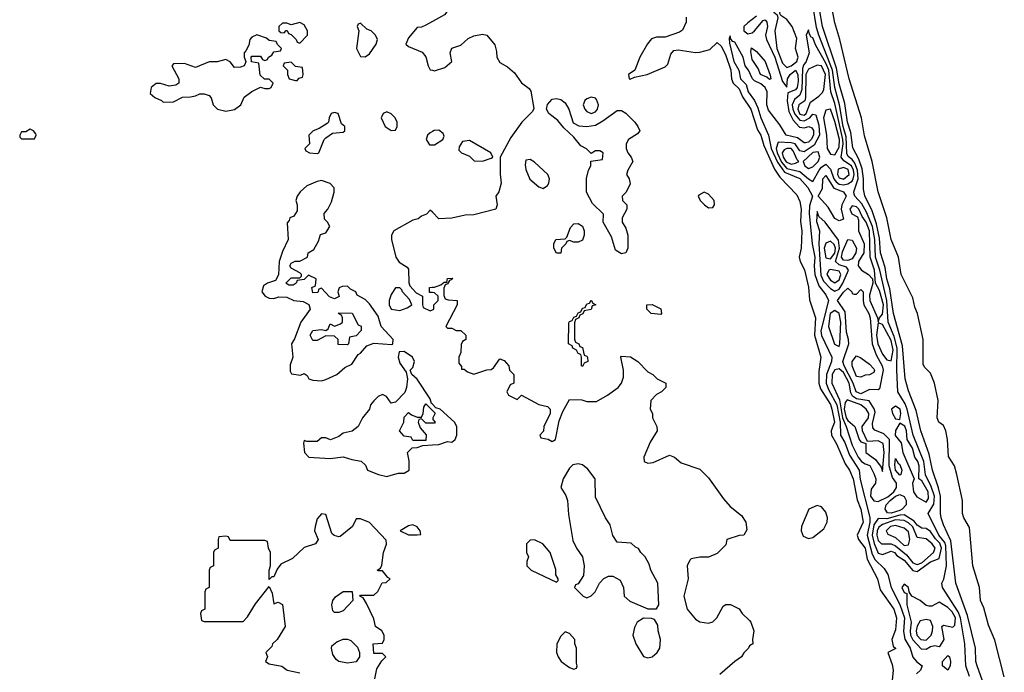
# Model space of a CAD drawing. Header units: inches. Extents: x 2789275 to 2951659, y 860290 to 1033804.
# Tile 277 of 316: x 2928102 to 2932630, y 981019 to 984022. Entities that reach past the tile are written whole.
import ezdxf

# ---------------------------------------------------------------- set-up
doc = ezdxf.new("R2010")
doc.units = ezdxf.units.IN
doc.header["$MEASUREMENT"] = 0
doc.layers.add('C9928', color=7, linetype='Continuous')
doc.layers.add('C9938', color=7, linetype='Continuous')

msp = doc.modelspace()

# ---------------------------------------------------------------- linework, layer by layer
at = {"layer": 'C9928', "color": 2, "elevation": 2}
for points in [[(2929390, 984008.7), (2929350, 983998), (2929330, 984006), (2929310, 984006), (2929294, 983990), (2929294, 983970), (2929303.6, 983963.6), (2929318, 983962), (2929327.3, 983972.7), (2929332.7, 983972.7), (2929338, 983958), (2929350, 983954), (2929374, 983930), (2929378, 983918), (2929390, 983914), (2929426, 983950), (2929426, 983970), (2929410, 983998)], [(2929670, 984006), (2929658, 984002), (2929654, 983990), (2929662, 983970), (2929651.3, 983890), (2929670, 983852), (2929690, 983851.3), (2929710, 983864.7), (2929742, 983910), (2929748, 983930), (2929738, 983950), (2929718, 983970), (2929698, 983978)], [(2929192.9, 983952.9), (2929170, 983942), (2929161, 983930), (2929155.3, 983904.7), (2929142, 983878), (2929134, 983870), (2929134, 983850), (2929142, 983830), (2929139.6, 983820.4), (2929134, 983810), (2929116.9, 983803.1), (2929090, 983802), (2929070, 983828), (2929050, 983838), (2929010, 983828), (2928972.7, 983827.3), (2928910, 983802), (2928860.4, 983820.4), (2928810, 983818), (2928802, 983810), (2928834, 983750), (2928834, 983730), (2928819.6, 983720.4), (2928790, 983715.3), (2928750, 983728.7), (2928730, 983728.7), (2928706, 983710), (2928702, 983682), (2928723.6, 983663.6), (2928754, 983650), (2928762, 983642), (2928810, 983644.7), (2928850, 983664.7), (2928886.8, 983666.8), (2928910, 983671), (2928930, 983681), (2928950, 983681), (2928972.7, 983672.7), (2928982, 983662), (2928991, 983630), (2929011.3, 983610), (2929050, 983600.5), (2929090, 983608.2), (2929119, 983630), (2929134, 983666), (2929170, 983692), (2929210, 983712), (2929230, 983704.7), (2929250, 983704.7), (2929258, 983710), (2929268, 983730), (2929250, 983748), (2929228.4, 983748.4), (2929207.3, 983767.3), (2929202, 983822), (2929167.3, 983827.3), (2929166, 983850), (2929170, 983854), (2929210, 983854), (2929218, 983838), (2929230, 983834), (2929242, 983838), (2929246, 983850), (2929262, 983858), (2929270, 983874), (2929302, 983878), (2929306, 983890), (2929287.3, 983907.3), (2929282, 983922), (2929250, 983926), (2929236.4, 983936.4)], [(2929350, 983826), (2929318, 983822), (2929314, 983810), (2929334, 983790), (2929334, 983770), (2929342, 983750), (2929370, 983742), (2929378, 983742), (2929387.3, 983752.7), (2929402, 983758), (2929406, 983770), (2929402, 983802), (2929370, 983806)], [(2929550, 983595.3), (2929534, 983590), (2929524.7, 983570), (2929522, 983550), (2929516, 983544), (2929479.1, 983520.9), (2929452, 983510), (2929432, 983490), (2929434, 983450), (2929414, 983430), (2929418, 983418), (2929434, 983410), (2929470, 983406.8), (2929478, 983410), (2929502, 983470), (2929510, 983478), (2929540.4, 983499.6), (2929590, 983504.7), (2929598, 983510), (2929598, 983530), (2929582, 983542), (2929566, 983590)], [(2929790, 983598), (2929774, 983590), (2929764.7, 983570), (2929782, 983530), (2929810, 983512), (2929830, 983514), (2929838, 983530), (2929838, 983550), (2929828, 983570), (2929810, 983588)], [(2928150, 983518), (2928130, 983506), (2928110, 983506), (2928102, 983490), (2928102, 983482), (2928110, 983474), (2928170, 983474), (2928178, 983490), (2928176.4, 983496.4), (2928166, 983510)], [(2929490, 983282), (2929470, 983278), (2929422.5, 983257.5), (2929391.3, 983230), (2929378, 983210), (2929371.3, 983190), (2929378.8, 983170), (2929377.3, 983142.7), (2929362, 983118), (2929344.7, 983110), (2929342, 983098), (2929332.7, 983087.3), (2929336, 983010), (2929310, 982955.3), (2929294.8, 982910), (2929292, 982848), (2929278, 982822), (2929242, 982810), (2929222.8, 982797.2), (2929216, 982770), (2929231.3, 982750), (2929250, 982740.7), (2929270, 982738.8), (2929293.6, 982746.4), (2929330, 982746), (2929362, 982730), (2929405.2, 982725.2), (2929431.6, 982711.6), (2929438, 982690), (2929394.8, 982630), (2929366.4, 982553.6), (2929351.3, 982530), (2929358, 982470), (2929346.4, 982433.6), (2929345.4, 982405.4), (2929352.7, 982392.7), (2929393.2, 982386.8), (2929410, 982394), (2929424.7, 982384.7), (2929432, 982370), (2929450, 982364), (2929490, 982360.5), (2929510, 982366), (2929561.2, 982390), (2929597.5, 982422.5), (2929630, 982437.3), (2929658.6, 982481.4), (2929670, 982487.7), (2929698.4, 982521.6), (2929730, 982533), (2929812.9, 982527.1), (2929818, 982530), (2929819, 982550), (2929764, 982610), (2929750, 982658), (2929710, 982715.3), (2929690, 982735.3), (2929654.6, 982754.6), (2929648, 982770), (2929622.7, 982782.7), (2929610, 982795.3), (2929585.4, 982794.6), (2929571.6, 982788.4), (2929564.7, 982770), (2929571.6, 982748.4), (2929550, 982738), (2929527.3, 982747.3), (2929490, 982786), (2929478, 982782), (2929472.7, 982767.3), (2929450, 982766), (2929446, 982790), (2929462, 982798), (2929466, 982830), (2929430, 982846), (2929410, 982826), (2929378, 982822), (2929374, 982810), (2929359.6, 982800.4), (2929340.4, 982800.4), (2929326, 982810), (2929350, 982834), (2929390, 982834), (2929398, 982842), (2929398, 982850), (2929390, 982858), (2929350, 982878), (2929344, 982890), (2929350, 982902), (2929369.1, 982910.9), (2929390, 982911.3), (2929426, 982930), (2929428, 982950), (2929455.3, 982964.7), (2929476.4, 983003.6), (2929486, 983034), (2929510, 983042), (2929528, 983070), (2929518, 983090), (2929504, 983104), (2929502, 983130), (2929519, 983150), (2929536.5, 983183.5), (2929548.4, 983228.4), (2929548.4, 983248.4), (2929530, 983268)], [(2929830, 982788.7), (2929810, 982758), (2929800.5, 982730), (2929800.5, 982710), (2929810.6, 982690.6), (2929850, 982684), (2929884, 982696), (2929906, 982710), (2929895.3, 982735.3), (2929862, 982770), (2929859, 982779), (2929850, 982788)], [(2929610, 982526), (2929567.3, 982527.3), (2929566, 982550), (2929550, 982566), (2929510, 982568), (2929470, 982546), (2929450, 982546), (2929438, 982570), (2929450, 982592), (2929490, 982596), (2929510, 982591.3), (2929520.4, 982599.6), (2929530, 982622), (2929550, 982612), (2929578, 982622), (2929586, 982630), (2929586, 982650), (2929582, 982662), (2929568, 982670), (2929570, 982674), (2929631.3, 982671.3), (2929658, 982618), (2929672, 982612), (2929671.6, 982591.6), (2929650, 982568), (2929618, 982562), (2929614, 982530)], [(2929910, 981697.2), (2929890, 981693.2), (2929852, 981670), (2929890, 981651.3), (2929930, 981651.3), (2929946, 981654), (2929944, 981670), (2929930, 981688.7)], [(2929550, 981295.3), (2929542.7, 981302.7), (2929537.2, 981330), (2929542, 981350), (2929553.6, 981366.4), (2929590, 981391.3), (2929631.6, 981391.6), (2929634, 981350), (2929590, 981302), (2929570, 981295.3)], [(2929610, 981062), (2929569.2, 981069.2), (2929558, 981078), (2929542, 981102), (2929535.3, 981130), (2929538, 981142), (2929560.2, 981159.8), (2929590, 981172), (2929610, 981172), (2929625.4, 981165.4), (2929655.3, 981135.3), (2929664.7, 981110), (2929664.7, 981090), (2929650, 981068)]]:
    msp.add_lwpolyline(points, close=True, dxfattribs=at)
for points in [[(2930000, 984014), (2929970, 983997.2), (2929950, 983988), (2929930, 983986), (2929890, 983938), (2929878, 983910), (2929890, 983898), (2929952.4, 983872.4), (2929970.5, 983850.5), (2929980.7, 983810), (2929990, 983791.3), (2930000, 983789.1)], [(2930000, 983507.7), (2929990, 983502), (2929978, 983490), (2929971.3, 983470), (2929986.4, 983446.4), (2930000, 983446.2)], [(2930000, 983136), (2929990, 983146), (2929972.7, 983127.3), (2929950, 983118), (2929934.8, 983105.2), (2929910, 983099), (2929822, 983050), (2929812, 983030), (2929812, 983010), (2929831.3, 982930), (2929846.8, 982906.8), (2929883.6, 982883.6), (2929890, 982874), (2929891, 982811), (2929896.9, 982796.9), (2929924.7, 982764.7), (2929954, 982750), (2929954, 982710), (2929958, 982698), (2929990, 982682), (2930000, 982687)], [(2930000, 982766.6), (2929987.3, 982767.3), (2929986, 982790), (2930000, 982791.2)], [(2930000, 982252.8), (2929996.4, 982256.4), (2929990, 982278), (2929930, 982368.7), (2929906, 982390), (2929898, 982410), (2929910, 982422), (2929918, 982450), (2929909, 982470), (2929870, 982496), (2929846.8, 982493.2), (2929842, 982470), (2929850, 982442), (2929879.6, 982399.6), (2929884.7, 982370), (2929881, 982330), (2929873.7, 982306.3), (2929830, 982262), (2929810, 982258), (2929788.4, 982288.4), (2929770, 982298), (2929750, 982288.7), (2929730, 982268.7), (2929716, 982250), (2929711, 982230), (2929678, 982190), (2929658, 982150), (2929630.8, 982129.2), (2929590, 982119), (2929570, 982104), (2929531.1, 982088.9), (2929510, 982098), (2929490, 982098), (2929470, 982082), (2929422, 982082), (2929410, 982086), (2929407.1, 982072.9), (2929411, 982030), (2929432, 982010), (2929530, 982002.8), (2929590, 982011.3), (2929630, 981998), (2929671.6, 981991.6), (2929692.7, 981972.7), (2929702, 981950), (2929752, 981930), (2929790, 981921), (2929810, 981926), (2929844.7, 981935.3), (2929870, 981936), (2929893.2, 981950), (2929892.7, 981992.7), (2929886, 982030), (2929907.3, 982052.7), (2929930, 982054), (2929956.4, 982063.6), (2930000, 982065.5)], [(2930000, 982166), (2929970, 982166), (2929950, 982186), (2929938, 982182), (2929934, 982170), (2929943.6, 982143.6), (2929971.6, 982111.6), (2929970, 982086), (2929910, 982086), (2929902, 982102), (2929870, 982106), (2929848.7, 982130), (2929868, 982170), (2929870, 982194), (2929890, 982214), (2929903.6, 982203.6), (2929930, 982194), (2929950, 982194), (2929958, 982210), (2929960.4, 982239.6), (2929970, 982254), (2930000, 982224)], [(2929735.3, 980990), (2929744.7, 981035.3), (2929768, 981072), (2929786, 981090), (2929770, 981106), (2929730, 981106), (2929728, 981150), (2929770, 981154), (2929778, 981170), (2929778, 981190), (2929768, 981210), (2929738, 981230), (2929730, 981266), (2929696.4, 981336.4), (2929682, 981362), (2929666, 981370), (2929670, 981374), (2929730, 981374), (2929748.4, 981391.6), (2929768.7, 981431.3), (2929787.3, 981432.7), (2929806, 981450), (2929795.3, 981455.3), (2929770, 981486), (2929750, 981486), (2929746, 981490), (2929762, 981498), (2929767.3, 981512.7), (2929775.3, 981570), (2929788.4, 981608.4), (2929788, 981628), (2929710, 981708), (2929670, 981726), (2929650, 981726), (2929632, 981690), (2929575.3, 981644.7), (2929570, 981642), (2929548.7, 981648.7), (2929538, 981658), (2929510, 981746), (2929490, 981748), (2929470, 981726), (2929461, 981690), (2929458, 981670), (2929474, 981630), (2929462, 981610), (2929410, 981593.2), (2929357.1, 981542.9), (2929303.5, 981516.5), (2929286, 981494), (2929270, 981458), (2929262, 981458), (2929250, 981446), (2929248.7, 981490), (2929255.3, 981510), (2929255.3, 981570), (2929246, 981590), (2929242, 981622), (2929230, 981626), (2929070, 981626), (2929062, 981642), (2929050, 981646), (2929018, 981642), (2929014, 981630), (2929014, 981590), (2928998, 981582), (2928994, 981570), (2928994, 981510), (2928978, 981502), (2928974, 981490), (2928974, 981410), (2928958, 981402), (2928954, 981390), (2928954, 981310), (2928938, 981302), (2928934, 981290), (2928938, 981258), (2928950, 981254), (2929130, 981254), (2929150, 981274), (2929186, 981334), (2929250, 981414), (2929263.6, 981383.6), (2929270, 981334), (2929290, 981342), (2929311.3, 981331.3), (2929322.8, 981230), (2929286, 981170), (2929264.7, 981150), (2929262, 981138), (2929234, 981110), (2929242, 981090), (2929232, 981070), (2929250, 981058), (2929307.1, 981047.1), (2929332, 981030), (2929390, 981017.3)]]:
    msp.add_lwpolyline(points, dxfattribs=at)
at = {"layer": 'C9938', "color": 2}
for points, elevation in [([(2930000, 984252.8), (2930030, 984270.8), (2930042, 984290), (2930050, 984322), (2930069, 984350), (2930090, 984350.8), (2930097.3, 984330), (2930094, 984210), (2930104.5, 984164.5), (2930121, 984130), (2930116, 984110), (2930090, 984089), (2930055.1, 984044.9), (2930000, 984014)], 2), ([(2932630, 980998), (2932587, 981167), (2932556.6, 981236.6), (2932535.8, 981315.8), (2932520.9, 981350), (2932516.2, 981410), (2932486, 981510), (2932470, 981686), (2932444, 981730), (2932437.2, 981750), (2932437.2, 981810), (2932412, 981930), (2932401.2, 981970), (2932372.9, 982012.9), (2932369, 982090), (2932361.2, 982130), (2932350, 982155.3), (2932328.7, 982170), (2932322, 982190), (2932325.2, 982270), (2932309, 982350), (2932290, 982395.3), (2932263.1, 982423.1), (2932256.4, 982436.4), (2932257, 982550), (2932231.5, 982670), (2932218.9, 982698.9), (2932210, 982742), (2932156, 982850), (2932143.7, 982930), (2932109.6, 983010), (2932089.6, 983110), (2932049.6, 983230), (2932022.4, 983370), (2931987.7, 983487.7), (2931974, 983570), (2931916.3, 983750), (2931874, 983930), (2931850, 984008), (2931827.8, 984130)], 2), ([(2932470, 981000.5), (2932452.4, 981050), (2932448.1, 981150), (2932428.2, 981270), (2932417.7, 981297.7), (2932346, 981410), (2932342.9, 981430), (2932351.6, 981448.4), (2932364.2, 981510), (2932360.7, 981600.7), (2932356.3, 981616.3), (2932328.5, 981650), (2932279.5, 981750), (2932306.5, 981793.5), (2932308.7, 981830), (2932294.1, 981874.1), (2932267.8, 981927.8), (2932259.2, 981990), (2932211.6, 982110), (2932183.4, 982230), (2932173.9, 982253.9), (2932140.4, 982310), (2932135, 982410), (2932137.6, 982510), (2932123.9, 982563.9), (2932095.9, 982630), (2932090.4, 982730), (2932057.9, 982870), (2932036.9, 982930), (2932035.3, 983010), (2932024.1, 983070), (2931996.9, 983136.9), (2931974.5, 983174.5), (2931942.4, 983210), (2931939.7, 983219.7), (2931937.4, 983230), (2931958.2, 983290), (2931955.3, 983330), (2931941.9, 983361.9), (2931930, 983378.9), (2931912.6, 983392.6), (2931905.8, 983405.8), (2931903.5, 983483.5), (2931889.4, 983530.6), (2931871.6, 983630), (2931851, 983710), (2931839.9, 983790), (2931776.3, 983950), (2931766.4, 983986.4), (2931749.7, 984090)], 10), ([(2932562.4, 980890), (2932505.1, 981050), (2932499.5, 981070), (2932497.2, 981130), (2932460.5, 981280.5), (2932407, 981430), (2932384.5, 981624.5), (2932350, 981697.2), (2932339.7, 981730), (2932335.8, 981750), (2932336, 981830), (2932327.7, 981867.7), (2932299.1, 981950), (2932283.8, 982023.8), (2932246, 982130), (2932224.1, 982224.1), (2932190, 982314), (2932174.7, 982370), (2932162.2, 982522.2), (2932119.8, 982670), (2932103.5, 982783.5), (2932090, 982829.3), (2932082.3, 982882.3), (2932061, 982950), (2932056.5, 983016.5), (2932042.8, 983082.8), (2932022.5, 983142.5), (2931988.2, 983211.8), (2931982, 983242), (2931982.1, 983290), (2931976.1, 983336.1), (2931960.6, 983380.6), (2931932.9, 983432.9), (2931923.5, 983503.5), (2931909.2, 983550), (2931896, 983636), (2931870, 983726.6), (2931858.8, 983798.8), (2931794.2, 983990), (2931780.7, 984070)], 6), ([(2931167.3, 984032.7), (2931167.3, 984010), (2931150, 983974), (2931135.8, 983964.2), (2931070, 983940.9), (2931030, 983940.9), (2931006.9, 983933.1), (2930988.8, 983911.2), (2930954.4, 983850), (2930930.8, 983789.2), (2930901, 983770), (2930904.7, 983750), (2930910, 983747.7), (2930930, 983758), (2930988, 983770), (2931070, 983804.4), (2931082.2, 983817.7), (2931096.4, 983863.6), (2931110, 983880.4), (2931130, 983883.1), (2931209.7, 983870.3), (2931230, 983873.1), (2931275.2, 983884.8), (2931310, 983917.3), (2931330, 983899.1), (2931350, 983857.1), (2931372, 983790), (2931375.8, 983750), (2931383.1, 983730), (2931410, 983703.8), (2931426.3, 983666.3), (2931464, 983610), (2931495.1, 983515.1), (2931510.2, 983490), (2931523.4, 983443.4), (2931573.6, 983333.6), (2931597.6, 983297.6), (2931676.5, 983216.5), (2931690, 983184.7), (2931695.6, 983150), (2931693.3, 983093.3), (2931698.4, 983050), (2931696.3, 982970), (2931686, 982930), (2931690.7, 982910), (2931711.4, 982871.4), (2931730, 982792), (2931733.7, 982733.7), (2931761.1, 982650), (2931756.5, 982570), (2931786.7, 982470), (2931776.5, 982403.5), (2931776.5, 982350), (2931784, 982324), (2931830, 982252), (2931837.6, 982230), (2931848.7, 982170), (2931834.3, 982130), (2931834.9, 982110), (2931859, 982070), (2931898.7, 981978.7), (2931918, 981950), (2931935.2, 981910), (2931953.2, 981813.2), (2931970, 981770.8), (2931981.1, 981710), (2931953.7, 981650), (2931959.5, 981630), (2931990.1, 981590), (2932000, 981540), (2932046.8, 981450), (2932058.5, 981398.5), (2932122.6, 981310), (2932133.6, 981270), (2932130, 981215.3), (2932113.4, 981170), (2932119.6, 981139.6), (2932130.4, 981129.6), (2932094, 981110), (2932114.9, 981054.9), (2932119.1, 981030), (2932110.6, 980950.6)], 6), ([(2931490, 984037.6), (2931450, 984007.4), (2931432.6, 983990), (2931431.6, 983970), (2931450, 983956.9), (2931470, 983961.6), (2931481.7, 983970), (2931521.6, 984018.4), (2931530, 984020.5), (2931538.4, 984010), (2931541.7, 983990), (2931532.3, 983950), (2931536.9, 983930), (2931575.3, 983850), (2931610, 983738), (2931630, 983712), (2931633.5, 983750), (2931645.7, 983770), (2931670, 983788.9), (2931679.8, 983770), (2931682.5, 983737.5), (2931677.7, 983710), (2931670, 983698.5), (2931635.2, 983684.8), (2931630.8, 983649.2), (2931639.5, 983599.5), (2931659.6, 983559.6), (2931687.6, 983527.6), (2931710, 983523.6), (2931731.2, 983531.2), (2931744.8, 983524.8), (2931752.1, 983512.1), (2931752.2, 983490), (2931742.3, 983470), (2931730, 983458.5), (2931715.6, 983455.6), (2931710, 983454.7), (2931678.7, 983478.7), (2931627.1, 983490), (2931597.4, 983537.4), (2931545.4, 983605.4), (2931538.5, 983630), (2931539.9, 983690), (2931530.6, 983710), (2931510, 983727.5), (2931480.5, 983740.5), (2931472.2, 983750), (2931453.8, 983790), (2931438.7, 983810), (2931429.8, 983850), (2931390, 983918.4), (2931381.3, 983921.3), (2931373, 983933), (2931370, 983948), (2931364.9, 983935.1), (2931366.4, 983913.6), (2931386.8, 983830), (2931409.2, 983790), (2931416.9, 983750), (2931443.2, 983723.2), (2931452.8, 983690), (2931480.7, 983650), (2931496.7, 983616.7), (2931509.6, 983569.6), (2931546, 983490), (2931557.5, 983430), (2931586.3, 983366.3), (2931619.9, 983319.9), (2931690, 983291.1), (2931726.9, 983250), (2931747.2, 983210), (2931734.4, 983165.6), (2931732.8, 983130), (2931746.2, 982990), (2931759.4, 982930), (2931755, 982890), (2931758.6, 982850), (2931777, 982797), (2931810, 982755.8), (2931822, 982730), (2931786.3, 982590), (2931790, 982568.4), (2931837.4, 982470), (2931834.6, 982450), (2931812.1, 982390), (2931810.8, 982350), (2931821.1, 982321.1), (2931859.4, 982250), (2931875.2, 982170), (2931876.2, 982110), (2931896.5, 982076.5), (2931918.2, 982018.2), (2931962, 981950), (2931966.9, 981906.9), (2932011.9, 981731.9), (2932012.2, 981710), (2931998.7, 981650), (2932022.9, 981562.9), (2932036.4, 981536.4), (2932076.9, 981496.9), (2932094.6, 981470), (2932110.2, 981410), (2932150, 981332.2), (2932170.8, 981270), (2932166.8, 981206.8), (2932172.2, 981172.2), (2932196.9, 981130), (2932208.9, 981088.9), (2932227.2, 981067.2), (2932252.4, 981050), (2932244.9, 981030), (2932226.8, 981013.2)], 10), ([(2930000, 983789.1), (2930010, 983786.8), (2930057.5, 983802.5), (2930088.7, 983830), (2930082, 983870), (2930089.1, 983890.9), (2930130, 983904.7), (2930165.1, 983934.9), (2930190, 983947.3), (2930230, 983956), (2930251, 983951), (2930286.8, 983906.8), (2930295.3, 983875.3), (2930296, 983850), (2930310, 983824.7), (2930345.4, 983805.4), (2930378, 983778), (2930410, 983731.3), (2930444.9, 983704.9), (2930453.2, 983693.2), (2930466, 983614), (2930459.8, 983600.2), (2930411.3, 983550), (2930360.4, 983479.6), (2930311.3, 983390), (2930310.9, 983310.9), (2930316, 983270), (2930304.7, 983230), (2930291.3, 983210), (2930298, 983170), (2930292, 983150), (2930190, 983124), (2930150, 983122), (2930090, 983108.7), (2930030, 983106), (2930000, 983136)], 2), ([(2930000, 983446.2), (2930010, 983446), (2930048, 983470), (2930054.6, 983485.4), (2930050, 983498), (2930030, 983513.2), (2930007.9, 983512.1), (2930000, 983507.7)], 2), ([(2930000, 982791.2), (2930010, 982792), (2930038, 982802), (2930054, 982814), (2930066, 982814), (2930070, 982831.3), (2930092.7, 982832.7), (2930090, 982826), (2930078, 982822), (2930070, 982806), (2930058, 982802), (2930052.7, 982787.3), (2930052.7, 982752.7), (2930058, 982738), (2930072.7, 982732.7), (2930114, 982730), (2930114, 982710), (2930062, 982610), (2930070, 982602), (2930090, 982602), (2930110, 982592), (2930130, 982592), (2930154, 982570), (2930154, 982550), (2930138, 982542), (2930132.7, 982527.3), (2930131.3, 982491.3), (2930122, 982470), (2930122, 982442), (2930134, 982426), (2930134, 982414), (2930146, 982414), (2930162, 982402), (2930190, 982391.3), (2930250, 982411.3), (2930270, 982412), (2930280.4, 982419.6), (2930310, 982462), (2930330, 982454), (2930352, 982430), (2930354, 982410), (2930374, 982390), (2930374, 982350), (2930358, 982342), (2930342, 982310), (2930350, 982294), (2930390, 982274), (2930410, 982294), (2930490, 982251.3), (2930530, 982242), (2930542, 982230), (2930542, 982210), (2930512, 982150), (2930511.6, 982128.4), (2930494, 982110), (2930498, 982098), (2930531.6, 982091.6), (2930550, 982082), (2930566, 982090), (2930583.1, 982176.9), (2930600.4, 982219.6), (2930630, 982274), (2930687.3, 982272.7), (2930710, 982264.7), (2930754.6, 982265.4), (2930805.6, 982294.4), (2930854, 982330), (2930869, 982350), (2930878, 982378), (2930879, 982410), (2930866, 982470), (2930870, 982474), (2930910.7, 982470.7), (2930944.7, 982450), (2930990, 982402), (2931014, 982390), (2931034, 982370), (2931074, 982350), (2931074, 982330), (2931054, 982310), (2931030, 982298), (2931004.7, 982270), (2931002, 982230), (2931012, 982210), (2931012, 982190), (2931032, 982150), (2931034, 982130), (2931002, 982078), (2930972, 982010), (2930974, 981990), (2930990, 981982), (2931014.6, 981985.4), (2931090, 982018), (2931114, 982010), (2931143.6, 981983.6), (2931230, 981954), (2931270, 981914), (2931338, 981818), (2931370, 981782), (2931421.1, 981741.1), (2931440.7, 981710), (2931445.4, 981674.6), (2931432, 981650), (2931410, 981648.7), (2931354, 981630), (2931350, 981606), (2931310, 981566), (2931270, 981548.7), (2931230, 981548.7), (2931190, 981542), (2931184.5, 981535.5), (2931171, 981510), (2931176, 981450), (2931156, 981370), (2931171, 981310), (2931210, 981264.7), (2931230, 981251.3), (2931270, 981246), (2931288.9, 981251.1), (2931308, 981270), (2931336.4, 981323.6), (2931348.9, 981331.1), (2931371.1, 981331.1), (2931410, 981312), (2931424.7, 981290), (2931458, 981258), (2931464.7, 981250), (2931478, 981210), (2931472, 981170), (2931474, 981150), (2931458, 981142), (2931454, 981130), (2931431.6, 981108.4), (2931422, 981090), (2931390.7, 981069.3), (2931322, 981010)], 2), ([(2930000, 982687), (2930006, 982690), (2930006, 982710), (2930026, 982730), (2930026, 982750), (2930010, 982766), (2930000, 982766.6)], 2), ([(2930000, 982065.5), (2930030, 982066.8), (2930070, 982081), (2930090, 982078.8), (2930104, 982090), (2930112.7, 982110), (2930112.7, 982150), (2930101.2, 982170), (2930035.3, 982230), (2930016.4, 982236.4), (2930000, 982252.8)], 2), ([(2930000, 982224), (2930012, 982212), (2930002, 982190), (2930002, 982182), (2930012, 982170), (2930010, 982166), (2930000, 982166)], 2)]:
    msp.add_lwpolyline(points, dxfattribs=dict(at, elevation=elevation))
for points, elevation in [([(2931550, 984146.6), (2931541.1, 984130), (2931544.7, 984110), (2931570, 984057.1), (2931584.7, 984044.7), (2931588.5, 984030), (2931574.4, 983970), (2931583.3, 983890), (2931610, 983822.4), (2931630, 983802.2), (2931650, 983810.2), (2931675.6, 983830), (2931679.6, 983840.4), (2931681.5, 983850), (2931669.2, 983890), (2931675.4, 983935.4), (2931654.7, 983990), (2931630, 984022.7), (2931601.6, 984041.6), (2931598, 984050), (2931603.5, 984090), (2931590, 984135.1), (2931570, 984145.6)], 14), ([(2931730, 983975.3), (2931718.8, 983950), (2931732.7, 983870), (2931719.5, 983830), (2931706.9, 983813.1), (2931702.3, 983797.7), (2931699, 983701), (2931690, 983674.5), (2931665.2, 983654.8), (2931655, 983630), (2931657.6, 983610), (2931667.4, 983587.4), (2931690, 983559.2), (2931710, 983556.2), (2931735.1, 983570), (2931750, 983587.2), (2931763.4, 983583.4), (2931777, 983537), (2931779.8, 983490), (2931755.6, 983444.4), (2931710, 983413.3), (2931690, 983418.5), (2931667.6, 983450), (2931650, 983455), (2931590, 983458.4), (2931581.2, 983430), (2931585.8, 983410), (2931605.7, 983365.7), (2931630, 983337.9), (2931690, 983323.9), (2931730, 983289.2), (2931750, 983277.6), (2931778.5, 983330), (2931790, 983343.9), (2931810, 983356.5), (2931830, 983334.4), (2931845.8, 983290), (2931856, 983276), (2931870, 983265.6), (2931890, 983262.8), (2931910, 983266.5), (2931930, 983279.7), (2931935.6, 983290), (2931939.9, 983310), (2931937, 983330), (2931926.8, 983350), (2931892.1, 983372.1), (2931880.2, 983390), (2931889.1, 983450), (2931887.9, 983470), (2931850, 983636.2), (2931832.3, 983690), (2931822.5, 983790), (2931810, 983821.8), (2931762.9, 983902.9), (2931750, 983938.4), (2931742, 983942), (2931734.5, 983954.5)], 14), ([(2931550, 983746.6), (2931537.5, 983757.5), (2931508.4, 983770), (2931497.7, 983797.7), (2931470, 983839), (2931464.1, 983875.9), (2931467.3, 983892.7), (2931490, 983876), (2931530.4, 983830), (2931553.7, 983766.3), (2931556, 983750)], 6), ([(2931770, 983813), (2931730, 983793.5), (2931717.9, 983770), (2931716, 983664), (2931712.1, 983647.9), (2931684.5, 983630), (2931680.1, 983610), (2931690, 983587.2), (2931710, 983582.7), (2931718.2, 983590), (2931738, 983642), (2931776.4, 983670), (2931793.2, 983686.8), (2931799.3, 983700.7), (2931808, 983770), (2931790, 983809.7)], 18), ([(2930730, 983665.1), (2930710, 983658.4), (2930701.6, 983650), (2930693.7, 983630), (2930700.3, 983610), (2930710, 983599.5), (2930730, 983590.3), (2930750, 983598.7), (2930759.1, 983610), (2930764, 983630), (2930755.1, 983655.1), (2930750, 983660.9)], 6), ([(2930710, 983530.5), (2930750, 983536.3), (2930784.2, 983555.8), (2930850, 983604.7), (2930870, 983604.7), (2930890, 983591.3), (2930931.3, 983550), (2930944.7, 983530), (2930954, 983510), (2930943.6, 983496.4), (2930902, 983470), (2930891.3, 983450), (2930891.3, 983430), (2930898, 983410), (2930914, 983390), (2930922, 983370), (2930898, 983330), (2930892, 983310), (2930904.7, 983290), (2930910, 983266), (2930891, 983229), (2930872, 983210), (2930874, 983190), (2930894, 983170), (2930894, 983150), (2930872, 983110), (2930872, 983090), (2930890, 983062), (2930899.1, 983030), (2930898.8, 982970), (2930890, 982948.7), (2930870, 982944), (2930841.5, 982961.5), (2930823.2, 983023.2), (2930786, 983090), (2930787.3, 983127.3), (2930736.4, 983176.4), (2930708.9, 983228.9), (2930709.1, 983290.9), (2930718, 983330), (2930728, 983350), (2930728.4, 983371.6), (2930782, 983378), (2930786, 983410), (2930770, 983418), (2930750, 983418), (2930730, 983406), (2930708.4, 983428.4), (2930682, 983442), (2930650, 983482), (2930604.1, 983524.1), (2930577.5, 983557.5), (2930535.3, 983590), (2930524, 983610), (2930530, 983632), (2930550, 983656), (2930570, 983658.8), (2930590, 983654), (2930610, 983638.8), (2930626.8, 983610), (2930647.1, 983547.1), (2930673.4, 983533.4)], 2), ([(2931830, 983609.6), (2931810, 983605.6), (2931798.6, 983570), (2931813, 983490), (2931816, 983430), (2931830, 983403.1), (2931850, 983399.6), (2931870, 983434.9), (2931871.6, 983470), (2931850, 983553.3)], 18), ([(2930170, 983466), (2930138, 983462), (2930123.6, 983436.4), (2930122, 983422), (2930134, 983410), (2930170, 983394), (2930192, 983372), (2930230, 983371.3), (2930270, 983384.7), (2930278, 983390), (2930268, 983410)], 2), ([(2931630, 983429), (2931617.3, 983422.7), (2931608.3, 983410), (2931613.5, 983390), (2931627.2, 983367.2), (2931650, 983357.4), (2931670, 983361.5), (2931685.1, 983370), (2931677.6, 983377.6), (2931658.8, 983418.8), (2931650, 983428.9)], 18), ([(2931773.7, 983413.7), (2931750, 983411.3), (2931704.7, 983370), (2931713, 983350), (2931730, 983337.6), (2931750, 983344.9), (2931773.5, 983370), (2931781.5, 983390)], 18), ([(2930450, 983379.3), (2930430, 983375.3), (2930426.2, 983353.8), (2930430, 983332), (2930447.9, 983287.9), (2930490, 983252.4), (2930510, 983245.3), (2930530, 983259.1), (2930535.4, 983270), (2930538.3, 983290), (2930531.3, 983310), (2930470, 983367)], 6), ([(2931870, 983097), (2931850, 983107.6), (2931819.8, 983159.8), (2931773.3, 983210), (2931794.2, 983245.8), (2931795.8, 983290), (2931810, 983305.3), (2931846.4, 983246.4), (2931890.6, 983230), (2931903.1, 983210), (2931882.6, 983170), (2931879.5, 983150), (2931890, 983104)], 10), ([(2931890, 983341.1), (2931866.3, 983333.7), (2931863.2, 983310), (2931870, 983294.9), (2931890, 983288.8), (2931916, 983310), (2931911.9, 983331.9)], 18), ([(2931250, 983228.7), (2931225.4, 983214.6), (2931222, 983210), (2931231.3, 983190), (2931251.3, 983170), (2931270, 983156), (2931290, 983158), (2931297.2, 983170), (2931296, 983190), (2931270, 983219)], 6), ([(2931930, 983166), (2931920.2, 983150), (2931928.8, 983128.8), (2931954.6, 983114.6), (2931959.1, 983099.1), (2931959.3, 983050), (2931985, 982990), (2931983.8, 982950), (2931959.8, 982910), (2931958.2, 982890), (2931974, 982870), (2932006, 982850), (2932024.2, 982830), (2932025, 982810), (2932010, 982754), (2932011.4, 982730), (2932047.1, 982650), (2932050, 982631.3), (2932056.2, 982650), (2932070, 982667.7), (2932075.2, 982710), (2932055.8, 982775.8), (2932037.4, 982810), (2932032.5, 982870), (2932012.4, 982930), (2932009.8, 983050), (2931995.4, 983090), (2931975.7, 983115.7), (2931960.3, 983150), (2931950, 983161.5)], 14), ([(2931770, 983139), (2931766.6, 983093.4), (2931780.8, 983050), (2931777.2, 982990), (2931787, 982847), (2931798.4, 982818.4), (2931830, 982784.7), (2931850, 982773), (2931870, 982782.3), (2931887.4, 982810), (2931913.6, 982870), (2931903.6, 982883.6), (2931870, 982893.7), (2931853, 982910), (2931872, 982970), (2931867.6, 983007.6), (2931805.6, 983090), (2931777, 983117)], 14), ([(2930650, 982998), (2930630, 983006), (2930618, 983002), (2930614, 982990), (2930594, 982970), (2930590, 982948), (2930570, 982948), (2930558, 982970), (2930558, 982990), (2930568, 983010), (2930610, 983014), (2930618, 983022), (2930634.6, 983065.4), (2930650, 983082), (2930670, 983084.7), (2930690, 983071.3), (2930698, 983050), (2930698, 983030), (2930690, 983008), (2930670, 982998)], 2), ([(2931830, 983002.7), (2931810, 982994.3), (2931801.7, 982970), (2931810, 982927), (2931830, 982921.1), (2931850, 982947.3), (2931853.2, 982970), (2931847, 982987)], 18), ([(2931910, 982913.8), (2931890, 982915.1), (2931881.1, 982930), (2931886.3, 982953.7), (2931910, 983011.3), (2931930, 983007.7), (2931950.2, 982970.2), (2931947.9, 982950), (2931930, 982921.4)], 10), ([(2931830, 982873.3), (2931823.8, 982870), (2931814.4, 982850), (2931830, 982823.5), (2931850, 982811.3), (2931870, 982825.2), (2931878, 982850), (2931870, 982865.4)], 18), ([(2931950, 982758.8), (2931970, 982780.4), (2931981.6, 982770), (2931980.3, 982730), (2931984.6, 982710), (2932007.1, 982670), (2932012.4, 982650), (2932021.7, 982530), (2932040, 982480), (2932068.5, 982430), (2932073.2, 982410), (2932056.4, 982323.6), (2932050, 982318.7), (2932010, 982319.8), (2931970, 982301), (2931948, 982310), (2931935, 982350), (2931893, 982430), (2931887.1, 982450), (2931914.3, 982530), (2931913.3, 982550), (2931904.1, 982584.1), (2931898, 982678), (2931863, 982730), (2931890, 982768.9), (2931910, 982786.4), (2931928.2, 982770), (2931930, 982762), (2931939.6, 982759.6)], 10), ([(2930690, 982426), (2930686, 982430), (2930686, 982470), (2930682, 982482), (2930670, 982486), (2930662, 982502), (2930646, 982510), (2930642, 982522), (2930626, 982530), (2930627.3, 982627.3), (2930630, 982634), (2930642, 982638), (2930650, 982654), (2930662, 982658), (2930670, 982674), (2930682, 982678), (2930690, 982694), (2930702, 982698), (2930710, 982714), (2930722, 982718), (2930730, 982732), (2930738, 982718), (2930752, 982710), (2930734, 982706), (2930730, 982688), (2930698, 982682), (2930692, 982668), (2930678, 982662), (2930674, 982650), (2930658, 982642), (2930652.7, 982627.3), (2930652.7, 982552.7), (2930658, 982538), (2930674, 982530), (2930678, 982518), (2930690, 982514), (2930698, 982478), (2930710, 982474), (2930712.7, 982467.3), (2930714, 982450), (2930698, 982442)], 2), ([(2931050, 982666), (2931006, 982670), (2930986, 982690), (2930986, 982710), (2931010, 982711.3), (2931050, 982692), (2931054, 982670)], 2), ([(2931850, 982683.5), (2931829.5, 982670), (2931822.2, 982610), (2931848.7, 982528.7), (2931870, 982519.1), (2931874.2, 982530), (2931878.4, 982630), (2931870.8, 982670.8)], 14), ([(2932050, 982628), (2932041.5, 982570), (2932048.8, 982530), (2932070, 982483.6), (2932090, 982456.5), (2932110, 982452.7), (2932118.3, 982501.7), (2932110, 982546.6), (2932070, 982619.5)], 14), ([(2931970, 982377), (2931950, 982380.5), (2931930, 982429), (2931929.8, 982450), (2931950, 982475.5), (2931970, 982466.8), (2932010, 982437.1), (2932030, 982416.3), (2932033.1, 982410), (2932030, 982399), (2932010, 982387.8), (2931990, 982386)], 6), ([(2931870, 982415.7), (2931850, 982410.8), (2931838.3, 982390), (2931837.4, 982350), (2931872.5, 982272.5), (2931885.4, 982190), (2931903.5, 982150), (2931930, 982064.4), (2931958.2, 982010), (2931973.7, 981990), (2931990, 981978.5), (2932011.4, 981971.4), (2932030, 981933.4), (2932038.9, 981910), (2932036.9, 981890), (2932017.8, 981862.3), (2932014.9, 981830), (2932030, 981808.4), (2932050, 981805.3), (2932093.8, 981826.2), (2932121.3, 981850), (2932134.6, 981870), (2932134, 981890), (2932116.1, 981916), (2932100.2, 981970), (2932102.2, 982090), (2932076.2, 982116.2), (2932034.2, 982134.2), (2932024.8, 982144.8), (2932024.4, 982164.4), (2932035.7, 982215.7), (2932032.2, 982232.2), (2932008.8, 982268.8), (2931950, 982277.5), (2931932.3, 982290), (2931924.8, 982304.8), (2931916.3, 982350), (2931890, 982399.1)], 14), ([(2931907.3, 982272.7), (2931898.7, 982261.3), (2931893, 982230), (2931902.3, 982190), (2931910, 982178.1), (2931943.1, 982150), (2931962, 982090), (2931970, 982079.3), (2931992.7, 982072.7), (2931993.1, 982030), (2932037.9, 981997.9), (2932064, 981964), (2932070, 981944), (2932077.6, 982030), (2932072.5, 982072.5), (2932050, 982084.4), (2932001, 982081), (2931977.4, 982130), (2931976.4, 982150), (2932005.1, 982190), (2932007.2, 982210), (2931994.2, 982230), (2931969.9, 982249.9)], 18), ([(2932130, 982244.2), (2932110.5, 982230), (2932115.3, 982210), (2932130, 982184.9), (2932150, 982182), (2932154.6, 982210), (2932151.6, 982230)], 14), ([(2932150, 982166), (2932130, 982132.7), (2932128.7, 982108.7), (2932155.1, 982075.1), (2932163.5, 982030), (2932214.8, 981910), (2932207.2, 981890), (2932212.7, 981850), (2932227.5, 981827.5), (2932270, 981802.6), (2932281.4, 981818.6), (2932280.2, 981850), (2932250, 981900.4), (2932236.3, 981910), (2932238.8, 981970), (2932232.6, 981990), (2932218.9, 982010), (2932207.6, 982050), (2932183, 982090), (2932179.9, 982130), (2932172, 982152)], 14), ([(2932150, 981926.9), (2932129.2, 981950), (2932126, 981974), (2932130, 982002.8), (2932141.7, 981981.7), (2932150, 981975.5), (2932158.9, 981950), (2932154.9, 981930)], 10), ([(2930670, 981979), (2930646.4, 981973.6), (2930630, 981958), (2930601, 981910), (2930591, 981870), (2930613.4, 981833.4), (2930620.7, 981810), (2930625.2, 981745.2), (2930645.4, 981625.4), (2930662, 981590), (2930690.6, 981550.6), (2930697.3, 981510), (2930694.8, 981465.2), (2930670, 981426), (2930658, 981422), (2930654, 981410), (2930694, 981370), (2930710, 981362), (2930730, 981372), (2930748, 981390), (2930768, 981430), (2930788.9, 981451.1), (2930810, 981462), (2930830, 981462), (2930863.6, 981443.6), (2930878, 981410), (2930882, 981370), (2930907.5, 981347.5), (2930990, 981311.3), (2931030, 981312), (2931042, 981330), (2931037.2, 981430), (2931004, 981490), (2930996.5, 981516.5), (2930978, 981550), (2930958, 981570), (2930948.4, 981588.4), (2930934.6, 981594.6), (2930913.6, 981613.6), (2930850, 981618), (2930829.4, 981649.4), (2930818, 981698), (2930795.3, 981730), (2930750, 981826), (2930748.7, 981910), (2930714.8, 981954.8), (2930690, 981974)], 2), ([(2932110, 981751.4), (2932092.8, 981752.8), (2932081.6, 981770), (2932086.3, 981790), (2932104.8, 981810), (2932130, 981830.1), (2932150, 981836.9), (2932169, 981829), (2932178.4, 981810), (2932178.4, 981790), (2932160.8, 981770), (2932150, 981764.6)], 10), ([(2931770, 981786.6), (2931730.5, 981769.5), (2931697.8, 981690), (2931696.5, 981670), (2931705.5, 981645.5), (2931730, 981635.3), (2931750, 981640.4), (2931800.6, 981679.4), (2931815.1, 981710), (2931816.8, 981730), (2931810, 981756), (2931790, 981780.9)], 6), ([(2932170, 981744.2), (2932150, 981742.9), (2932090, 981726), (2932050, 981727.4), (2932030, 981697.6), (2932022.7, 981650), (2932031.4, 981611.4), (2932050, 981567.9), (2932070, 981562), (2932110, 981576.1), (2932124.9, 981570), (2932136.2, 981556.2), (2932170, 981535.2), (2932210, 981487.2), (2932230, 981483.2), (2932290, 981528.3), (2932330, 981543), (2932341.6, 981590), (2932333.1, 981613.1), (2932312.9, 981632.9), (2932290, 981667.3), (2932270, 981680.4), (2932250, 981682.3), (2932230, 981696.4), (2932215.4, 981715.4)], 14), ([(2932130, 981720.9), (2932070, 981699.1), (2932053, 981687), (2932044.7, 981670), (2932044.2, 981650), (2932050, 981625.7), (2932065.7, 981610), (2932110, 981611), (2932130, 981602), (2932179.6, 981559.7), (2932210, 981523), (2932230, 981515.1), (2932250, 981523.9), (2932303.8, 981570), (2932311.7, 981590), (2932298.5, 981610), (2932270, 981633.3), (2932230, 981639.7), (2932210, 981688.4), (2932190, 981707), (2932170, 981718.5)], 18), ([(2932130, 981695), (2932106.5, 981690), (2932086.4, 981670), (2932094.4, 981654.4), (2932130, 981640.3), (2932170, 981603.2), (2932190, 981606.4), (2932196.1, 981630), (2932190, 981666), (2932170, 981682.4)], 22), ([(2930470, 981628.7), (2930450, 981628), (2930432, 981610), (2930432, 981570), (2930442, 981550), (2930434, 981530), (2930434, 981510), (2930454, 981490), (2930570, 981434), (2930578, 981442), (2930578, 981450), (2930568, 981468), (2930567.3, 981492.7), (2930542, 981570), (2930508, 981610)], 2), ([(2932170, 981425.2), (2932159.1, 981410), (2932170, 981387.3), (2932182, 981382), (2932181.5, 981330), (2932202.3, 981250), (2932196.8, 981210), (2932198.7, 981190), (2932209.6, 981169.6), (2932247.9, 981127.9), (2932270, 981126.7), (2932290, 981137.8), (2932310, 981142.7), (2932330, 981137.6), (2932336.6, 981143.4), (2932353.5, 981170), (2932342, 981230), (2932350, 981236.4), (2932392.6, 981227.4), (2932403.1, 981236.9), (2932404.9, 981270), (2932390, 981298), (2932370, 981317.2), (2932330, 981342.7), (2932296.4, 981323.6), (2932283.6, 981323.6), (2932270, 981326.6), (2932242.9, 981350), (2932204, 981370), (2932192, 981390), (2932189, 981410)], 14), ([(2930970, 981268), (2930942, 981250), (2930930, 981226), (2930921, 981190), (2930936, 981150), (2930970, 981092), (2930990, 981086), (2931010, 981091), (2931034, 981110), (2931045.2, 981130), (2931049.2, 981170), (2931038, 981210), (2931036.4, 981236.4), (2931022, 981262), (2931007.3, 981267.3)], 2), ([(2932270, 981262.9), (2932243.8, 981256.2), (2932230, 981232), (2932224.4, 981210), (2932227.9, 981190), (2932246.7, 981170), (2932270, 981167.1), (2932293.3, 981190), (2932300.3, 981210), (2932301, 981230), (2932290, 981257.7)], 18), ([(2930610, 981206), (2930590, 981186), (2930572, 981150), (2930571.3, 981110), (2930578, 981090), (2930592, 981070), (2930630, 981042), (2930650, 981034), (2930662, 981038), (2930666, 981050), (2930662, 981062), (2930662, 981130), (2930655.3, 981150), (2930655.3, 981170), (2930630, 981198)], 2), ([(2932370, 981029.6), (2932346.3, 981050), (2932345.6, 981070), (2932370, 981097.3), (2932377.3, 981090), (2932383.1, 981070), (2932380.3, 981050)], 10)]:
    msp.add_lwpolyline(points, close=True, dxfattribs=dict(at, elevation=elevation))

doc.saveas('drawing.dxf')
